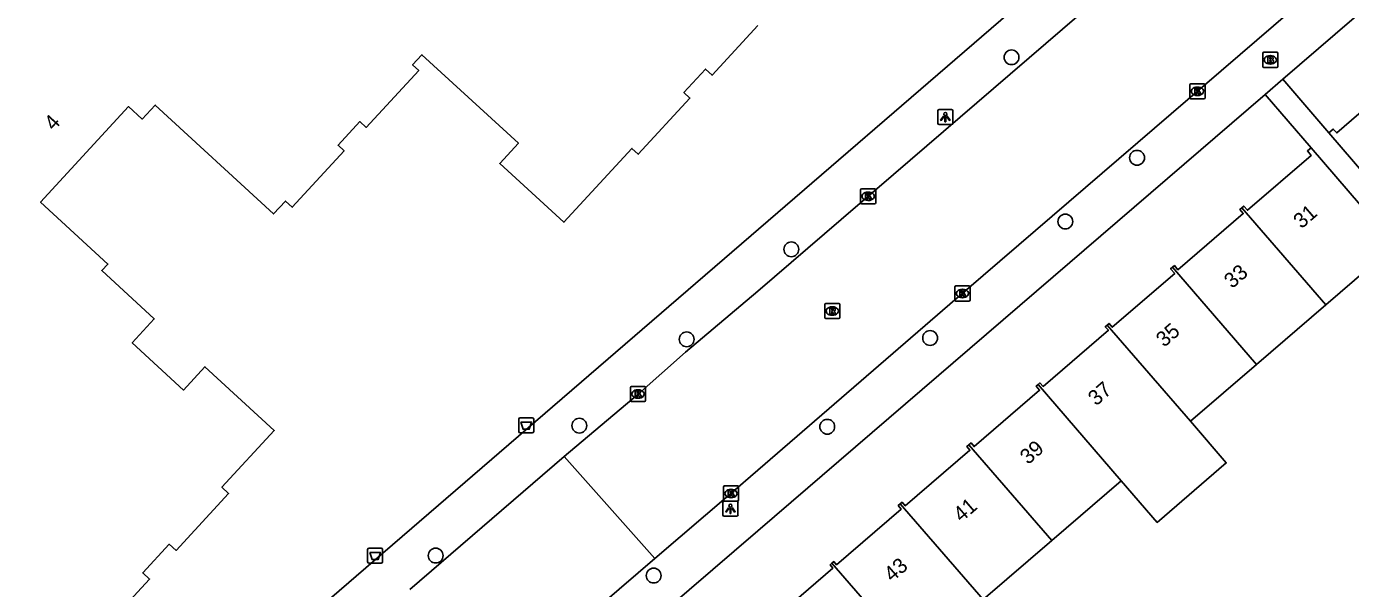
# Model space of a CAD drawing. Extents: x 159222 to 160346, y 381249 to 382166.
# Drawn here: x 159951.7 to 160039.1, y 381881.1 to 381918.2 of the extents above; entities that cross this region are included whole.
import ezdxf

# ---------------------------------------------------------------- set-up
doc = ezdxf.new("R2010")
doc.units = 0
for name, color, linetype in [('IMGEO_Afvalbak', 7, 'Continuous'), ('IMGEO_Boom', 7, 'Continuous'), ('IMGEO_Brandkraan', 7, 'Continuous'), ('IMGEO_Kolk', 7, 'Continuous'), ('IMGEO_Lichtpunt', 7, 'Continuous'), ('IMGEO_Pand', 7, 'Continuous'), ('IMGEO_Pand_nummerreeks', 7, 'Continuous'), ('IMGEO_Rijbaan_lokaal_open', 7, 'Continuous'), ('IMGEO_Rioolput', 7, 'Continuous'), ('IMGEO_Voetpad_open', 7, 'Continuous')]:
    doc.layers.add(name, color=color, linetype=linetype)

msp = doc.modelspace()

# ---------------------------------------------------------------- linework, layer by layer
at = {"layer": 'IMGEO_Afvalbak'}
for p, q in [((159984.22, 381891.506), (159984.22, 381892.306)), ((159984.22, 381892.306), (159984.22, 381891.506)), ((159984.32, 381892.406), (159985.11, 381892.406)), ((159985.11, 381892.406), (159984.32, 381892.406)), ((159985.21, 381892.306), (159985.21, 381891.506)), ((159985.21, 381891.506), (159985.21, 381892.306)), ((159985.11, 381891.406), (159984.32, 381891.406)), ((159984.32, 381891.406), (159985.11, 381891.406)), ((159974.348, 381883.799), (159975.138, 381883.799)), ((159975.138, 381883.799), (159974.348, 381883.799)), ((159974.248, 381882.899), (159974.248, 381883.699)), ((159974.248, 381883.699), (159974.248, 381882.899)), ((159975.238, 381883.699), (159975.238, 381882.899)), ((159975.238, 381882.899), (159975.238, 381883.699)), ((159975.138, 381882.799), (159974.348, 381882.799)), ((159974.348, 381882.799), (159975.138, 381882.799))]:
    msp.add_line(p, q, dxfattribs=at)
for points in [[(159984.363, 381892.12), (159985.067, 381892.12), (159984.918, 381891.65), (159984.512, 381891.65), (159984.363, 381892.12)], [(159974.391, 381883.513), (159975.095, 381883.513), (159974.946, 381883.043), (159974.54, 381883.043), (159974.391, 381883.513)]]:
    msp.add_lwpolyline(points, dxfattribs=at)
for centre, start, end in [((159984.32, 381892.306), 90, 180), ((159984.32, 381892.306), 90, 180), ((159985.11, 381892.306), 0, 90), ((159985.11, 381892.306), 360, 90), ((159984.32, 381891.506), 180, 270), ((159984.32, 381891.506), 180, 270), ((159985.11, 381891.506), 270, 0), ((159985.11, 381891.506), 270, 0), ((159974.348, 381883.699), 90, 180), ((159974.348, 381883.699), 90, 180), ((159975.138, 381883.699), 0, 90), ((159975.138, 381883.699), 360, 90), ((159974.348, 381882.899), 180, 270), ((159974.348, 381882.899), 180, 270), ((159975.138, 381882.899), 270, 0), ((159975.138, 381882.899), 270, 0)]:
    msp.add_arc(centre, 0.1, start, end, dxfattribs=at)
at = {"layer": 'IMGEO_Boom'}
for centre in [(160016.74, 381916.209), (160025.025, 381909.571), (160020.292, 381905.364), (160002.212, 381903.529), (159995.305, 381897.584), (160011.37, 381897.674), (159988.223, 381891.889), (160004.58, 381891.813), (159978.741, 381883.309), (159993.128, 381881.988)]:
    msp.add_circle(centre, 0.489, dxfattribs=at)
at = {"layer": 'IMGEO_Brandkraan'}
for p, q in [((160033.313, 381915.609), (160033.313, 381916.461)), ((160033.388, 381916.535), (160034.24, 381916.535)), ((160033.801, 381916.315), (160033.826, 381916.315)), ((160034.314, 381916.461), (160034.314, 381915.609)), ((160034.24, 381915.535), (160033.388, 381915.535)), ((160033.824, 381915.755), (160033.799, 381915.755))]:
    msp.add_line(p, q, dxfattribs=at)
for points in [[(160033.313, 381915.609), (160033.313, 381916.461)], [(160033.388, 381916.535), (160034.24, 381916.535)], [(160033.661, 381916.235), (160033.661, 381915.835), (160033.874, 381915.835)], [(160033.892, 381916.235), (160033.661, 381916.235)], [(160033.84, 381916.154), (160033.786, 381916.154), (160033.786, 381916.078)], [(160033.786, 381916.078), (160033.839, 381916.078)], [(160034.314, 381916.461), (160034.314, 381915.609)], [(160034.24, 381915.535), (160033.388, 381915.535)], [(160033.848, 381916.002), (160033.786, 381916.002), (160033.786, 381915.921)], [(160033.786, 381915.921), (160033.848, 381915.921)]]:
    msp.add_lwpolyline(points, dxfattribs=at)
for centre, radius, start, end in [((160033.39, 381916.459), 0.0765, 91.55205, 178.44795), ((160033.39, 381916.459), 0.0765, 91.55205, 178.44795), ((160033.841, 381916.116), 0.0379, 267.82845, 90.93552), ((160033.896, 381916.09), 0.145, 59.4692, 91.53667), ((160033.921, 381916.137), 0.0922, 285.51372, 58.15012), ((160034.238, 381916.459), 0.0765, 1.55205, 88.44795), ((160034.238, 381916.459), 0.0765, 1.55205, 88.44795), ((160033.39, 381915.611), 0.0765, 181.55205, 268.44795), ((160033.39, 381915.611), 0.0765, 181.55205, 268.44795), ((160033.849, 381915.961), 0.0404, 269.87594, 90.50774), ((160033.88, 381916.086), 0.251, 268.66757, 293.53466), ((160033.926, 381915.945), 0.105, 301.31148, 78.98903), ((160034.238, 381915.611), 0.0765, 271.55205, 358.44795), ((160034.238, 381915.611), 0.0765, 271.55205, 358.44795)]:
    msp.add_arc(centre, radius, start, end, dxfattribs=at)
for centre, major_axis, ratio, start_param, end_param in [((160033.8, 381916.035), (-0.387, 0.002), 0.722429, 4.712389, 7.853982), ((160033.825, 381916.035), (-0.39, 0.002), 0.717154, 1.570796, 4.712389)]:
    msp.add_ellipse(centre, major_axis=major_axis, ratio=ratio, start_param=start_param, end_param=end_param, dxfattribs=at)
at = {"layer": 'IMGEO_Kolk'}
for p, q in [((160028.508, 381913.538), (160028.508, 381914.39)), ((160028.583, 381914.464), (160029.435, 381914.464)), ((160029.509, 381914.39), (160029.509, 381913.538)), ((160029.435, 381913.464), (160028.583, 381913.464)), ((160029.019, 381913.684), (160028.994, 381913.684)), ((160028.996, 381914.244), (160029.021, 381914.244)), ((160006.778, 381906.606), (160006.778, 381907.458)), ((160006.853, 381907.532), (160007.705, 381907.532)), ((160007.779, 381907.458), (160007.779, 381906.606)), ((160007.705, 381906.532), (160006.853, 381906.532)), ((160007.289, 381906.752), (160007.264, 381906.752)), ((160007.266, 381907.312), (160007.291, 381907.312)), ((160013.001, 381900.184), (160013.001, 381901.036)), ((160013.076, 381901.11), (160013.928, 381901.11)), ((160013.489, 381900.89), (160013.514, 381900.89)), ((160014.002, 381901.036), (160014.002, 381900.184)), ((160013.928, 381900.11), (160013.076, 381900.11)), ((160013.512, 381900.33), (160013.487, 381900.33)), ((159991.593, 381893.549), (159991.593, 381894.401)), ((159991.668, 381894.475), (159992.52, 381894.475)), ((159992.081, 381894.255), (159992.106, 381894.255)), ((159992.594, 381894.401), (159992.594, 381893.549)), ((159992.52, 381893.475), (159991.668, 381893.475)), ((159992.104, 381893.695), (159992.079, 381893.695)), ((159997.729, 381886.977), (159997.729, 381887.829)), ((159997.804, 381887.903), (159998.656, 381887.903)), ((159998.217, 381887.683), (159998.242, 381887.683)), ((159998.73, 381887.829), (159998.73, 381886.977)), ((159998.656, 381886.903), (159997.804, 381886.903)), ((159998.24, 381887.123), (159998.215, 381887.123))]:
    msp.add_line(p, q, dxfattribs=at)
for points in [[(160028.508, 381913.538), (160028.508, 381914.39)], [(160028.583, 381914.464), (160029.435, 381914.464)], [(160029.509, 381914.39), (160029.509, 381913.538)], [(160029.435, 381913.464), (160028.583, 381913.464)], [(160028.829, 381914.164), (160028.952, 381914.164), (160028.952, 381914.013), (160029.082, 381914.164), (160029.246, 381914.164), (160029.1, 381914.013), (160029.253, 381913.764), (160029.101, 381913.764), (160029.016, 381913.928), (160028.952, 381913.861), (160028.952, 381913.764), (160028.829, 381913.764), (160028.829, 381914.164)], [(160006.778, 381906.606), (160006.778, 381907.458)], [(160006.853, 381907.532), (160007.705, 381907.532)], [(160007.779, 381907.458), (160007.779, 381906.606)], [(160007.705, 381906.532), (160006.853, 381906.532)], [(160007.099, 381907.232), (160007.222, 381907.232), (160007.222, 381907.081), (160007.352, 381907.232), (160007.516, 381907.232), (160007.37, 381907.081), (160007.523, 381906.832), (160007.371, 381906.832), (160007.286, 381906.996), (160007.222, 381906.929), (160007.222, 381906.832), (160007.099, 381906.832), (160007.099, 381907.232)], [(160013.001, 381900.184), (160013.001, 381901.036)], [(160013.076, 381901.11), (160013.928, 381901.11)], [(160013.322, 381900.81), (160013.445, 381900.81), (160013.445, 381900.659), (160013.575, 381900.81), (160013.739, 381900.81), (160013.593, 381900.659), (160013.746, 381900.41), (160013.594, 381900.41), (160013.509, 381900.574), (160013.445, 381900.507), (160013.445, 381900.41), (160013.322, 381900.41), (160013.322, 381900.81)], [(160014.002, 381901.036), (160014.002, 381900.184)], [(160013.928, 381900.11), (160013.076, 381900.11)], [(159991.593, 381893.549), (159991.593, 381894.401)], [(159991.668, 381894.475), (159992.52, 381894.475)], [(159992.594, 381894.401), (159992.594, 381893.549)], [(159992.52, 381893.475), (159991.668, 381893.475)], [(159991.914, 381894.175), (159992.037, 381894.175), (159992.037, 381894.024), (159992.167, 381894.175), (159992.331, 381894.175), (159992.185, 381894.024), (159992.338, 381893.775), (159992.186, 381893.775), (159992.101, 381893.939), (159992.037, 381893.872), (159992.037, 381893.775), (159991.914, 381893.775), (159991.914, 381894.175)], [(159997.729, 381886.977), (159997.729, 381887.829)], [(159997.804, 381887.903), (159998.656, 381887.903)], [(159998.05, 381887.603), (159998.173, 381887.603), (159998.173, 381887.452), (159998.303, 381887.603), (159998.467, 381887.603), (159998.321, 381887.452), (159998.474, 381887.203), (159998.322, 381887.203), (159998.237, 381887.367), (159998.173, 381887.3), (159998.173, 381887.203), (159998.05, 381887.203), (159998.05, 381887.603)], [(159998.73, 381887.829), (159998.73, 381886.977)], [(159998.656, 381886.903), (159997.804, 381886.903)]]:
    msp.add_lwpolyline(points, dxfattribs=at)
for centre, start, end in [((160028.585, 381914.388), 91.55205, 178.44795), ((160028.585, 381914.388), 91.55205, 178.44795), ((160029.433, 381914.388), 1.55205, 88.44795), ((160029.433, 381914.388), 1.55205, 88.44795), ((160028.585, 381913.54), 181.55205, 268.44795), ((160028.585, 381913.54), 181.55205, 268.44795), ((160029.433, 381913.54), 271.55205, 358.44795), ((160029.433, 381913.54), 271.55205, 358.44795), ((160006.855, 381907.456), 91.55205, 178.44795), ((160006.855, 381907.456), 91.55205, 178.44795), ((160007.703, 381907.456), 1.55205, 88.44795), ((160007.703, 381907.456), 1.55205, 88.44795), ((160006.855, 381906.608), 181.55205, 268.44795), ((160006.855, 381906.608), 181.55205, 268.44795), ((160007.703, 381906.608), 271.55205, 358.44795), ((160007.703, 381906.608), 271.55205, 358.44795), ((160013.078, 381901.034), 91.55205, 178.44795), ((160013.078, 381901.034), 91.55205, 178.44795), ((160013.926, 381901.034), 1.55205, 88.44795), ((160013.926, 381901.034), 1.55205, 88.44795), ((160013.078, 381900.186), 181.55205, 268.44795), ((160013.078, 381900.186), 181.55205, 268.44795), ((160013.926, 381900.186), 271.55205, 358.44795), ((160013.926, 381900.186), 271.55205, 358.44795), ((159991.67, 381894.399), 91.55205, 178.44795), ((159991.67, 381894.399), 91.55205, 178.44795), ((159992.518, 381894.399), 1.55205, 88.44795), ((159992.518, 381894.399), 1.55205, 88.44795), ((159991.67, 381893.551), 181.55205, 268.44795), ((159991.67, 381893.551), 181.55205, 268.44795), ((159992.518, 381893.551), 271.55205, 358.44795), ((159992.518, 381893.551), 271.55205, 358.44795), ((159997.806, 381887.827), 91.55205, 178.44795), ((159997.806, 381887.827), 91.55205, 178.44795), ((159998.654, 381887.827), 1.55205, 88.44795), ((159998.654, 381887.827), 1.55205, 88.44795), ((159997.806, 381886.979), 181.55205, 268.44795), ((159997.806, 381886.979), 181.55205, 268.44795), ((159998.654, 381886.979), 271.55205, 358.44795), ((159998.654, 381886.979), 271.55205, 358.44795)]:
    msp.add_arc(centre, 0.0765, start, end, dxfattribs=at)
for centre, major_axis, ratio, start_param, end_param in [((160028.995, 381913.964), (-0.387, 0.002), 0.722429, 4.712389, 7.853982), ((160029.02, 381913.964), (-0.39, 0.002), 0.717154, 1.570796, 4.712389), ((160007.265, 381907.032), (-0.387, 0.002), 0.722429, 4.712389, 7.853982), ((160007.29, 381907.032), (-0.39, 0.002), 0.717154, 1.570796, 4.712389), ((160013.488, 381900.61), (-0.387, 0.002), 0.722429, 4.712389, 7.853982), ((160013.513, 381900.61), (-0.39, 0.002), 0.717154, 1.570796, 4.712389), ((159992.08, 381893.975), (-0.387, 0.002), 0.722429, 4.712389, 7.853982), ((159992.105, 381893.975), (-0.39, 0.002), 0.717154, 1.570796, 4.712389), ((159998.216, 381887.403), (-0.387, 0.002), 0.722429, 4.712389, 7.853982), ((159998.241, 381887.403), (-0.39, 0.002), 0.717154, 1.570796, 4.712389)]:
    msp.add_ellipse(centre, major_axis=major_axis, ratio=ratio, start_param=start_param, end_param=end_param, dxfattribs=at)
at = {"layer": 'IMGEO_Lichtpunt'}
for p, q in [((160011.874, 381912.662), (160011.874, 381911.855)), ((160011.874, 381912.662), (160011.874, 381911.855)), ((160012.776, 381912.757), (160011.968, 381912.757)), ((160012.776, 381912.757), (160011.968, 381912.757)), ((160012.87, 381911.855), (160012.87, 381912.662)), ((160012.87, 381911.855), (160012.87, 381912.662)), ((160011.968, 381911.761), (160012.776, 381911.761)), ((160011.968, 381911.761), (160012.776, 381911.761)), ((159997.695, 381886.802), (159997.695, 381885.995)), ((159997.695, 381886.802), (159997.695, 381885.995)), ((159998.597, 381886.897), (159997.789, 381886.897)), ((159998.597, 381886.897), (159997.789, 381886.897)), ((159998.691, 381885.995), (159998.691, 381886.802)), ((159998.691, 381885.995), (159998.691, 381886.802)), ((159997.789, 381885.901), (159998.597, 381885.901)), ((159997.789, 381885.901), (159998.597, 381885.901))]:
    msp.add_line(p, q, dxfattribs=at)
for points in [[(160012.248, 381912.326), (160012.287, 381912.298), (160012.099, 381912.036), (160012.061, 381912.063), (160012.248, 381912.326)], [(160012.35, 381912.278), (160012.397, 381912.278), (160012.397, 381911.956), (160012.35, 381911.956), (160012.35, 381912.278)], [(160012.46, 381912.298), (160012.498, 381912.325), (160012.685, 381912.063), (160012.646, 381912.035), (160012.46, 381912.298)], [(159998.069, 381886.466), (159998.108, 381886.438), (159997.92, 381886.176), (159997.882, 381886.203), (159998.069, 381886.466)], [(159998.171, 381886.418), (159998.218, 381886.418), (159998.218, 381886.096), (159998.171, 381886.096), (159998.171, 381886.418)], [(159998.281, 381886.438), (159998.319, 381886.465), (159998.506, 381886.203), (159998.467, 381886.175), (159998.281, 381886.438)]]:
    msp.add_lwpolyline(points, dxfattribs=at)
for centre in [(160012.373, 381912.46), (159998.194, 381886.6)]:
    msp.add_circle(centre, 0.0994, dxfattribs=at)
for centre, start, end in [((160011.968, 381912.662), 90, 180), ((160011.968, 381912.662), 90, 180), ((160012.776, 381912.662), 0, 90), ((160012.776, 381912.662), 0, 90), ((160011.968, 381911.855), 180, 270), ((160011.968, 381911.855), 180, 270), ((160012.776, 381911.855), 270, 0), ((160012.776, 381911.855), 270, 360), ((159997.789, 381886.802), 90, 180), ((159997.789, 381886.802), 90, 180), ((159998.597, 381886.802), 0, 90), ((159998.597, 381886.802), 0, 90), ((159997.789, 381885.995), 180, 270), ((159997.789, 381885.995), 180, 270), ((159998.597, 381885.995), 270, 0), ((159998.597, 381885.995), 270, 360)]:
    msp.add_arc(centre, 0.0946, start, end, dxfattribs=at)
at = {"layer": 'IMGEO_Pand'}
for points in [[(160000, 381918.308), (159996.978, 381915.024), (159996.539, 381915.428), (159995.118, 381913.884), (159995.52, 381913.515), (159992.106, 381909.805), (159991.69, 381910.187), (159987.202, 381905.31), (159982.975, 381909.2), (159984.197, 381910.527), (159977.837, 381916.38), (159977.219, 381915.709), (159977.626, 381915.335), (159974.164, 381911.574), (159973.74, 381911.964), (159972.301, 381910.4), (159972.702, 381910.03), (159969.273, 381906.304), (159968.83, 381906.712), (159968.048, 381905.862), (159960.233, 381913.054), (159959.379, 381912.126), (159958.479, 381912.955), (159952.671, 381906.651), (159957.11, 381902.557), (159956.709, 381902.122), (159960.172, 381898.929), (159958.714, 381897.347), (159962.096, 381894.229), (159963.519, 381895.773), (159968.085, 381891.564), (159964.635, 381887.821), (159965.076, 381887.414), (159961.607, 381883.649), (159961.166, 381884.056), (159959.417, 381882.159), (159959.858, 381881.752), (159956.727, 381878.355)], [(160037.679, 381911.22), (160037.972, 381911.472), (160038.196, 381911.212), (160042.416, 381914.844), (160042.168, 381915.132), (160042.296, 381915.242)], [(160044.967, 381902.752), (160043.408, 381904.564), (160040.94, 381907.431), (160037.679, 381911.22)], [(160031.931, 381906.269), (160032.064, 381906.384), (160032.302, 381906.107), (160036.513, 381909.731), (160036.264, 381910.022), (160036.511, 381910.234)], [(160036.511, 381910.234), (160039.773, 381906.445), (160042.051, 381903.798)], [(160027.362, 381902.345), (160027.487, 381902.452), (160027.722, 381902.179), (160032.027, 381905.884), (160031.796, 381906.153), (160031.931, 381906.269)], [(160037.477, 381899.861), (160031.931, 381906.269)], [(160037.477, 381899.861), (160042.051, 381903.798)], [(160023.051, 381898.527), (160023.175, 381898.634), (160023.388, 381898.387), (160027.507, 381901.932), (160027.241, 381902.241), (160027.362, 381902.345)], [(160027.362, 381902.345), (160032.912, 381895.932)], [(160032.912, 381895.932), (160037.477, 381899.861)], [(160018.49, 381894.599), (160018.615, 381894.707), (160018.818, 381894.471), (160023.132, 381898.183), (160022.927, 381898.421), (160023.051, 381898.527)], [(160023.051, 381898.527), (160028.547, 381892.175)], [(160028.547, 381892.175), (160032.912, 381895.932)], [(160013.927, 381890.622), (160014.069, 381890.744), (160014.275, 381890.505), (160018.597, 381894.225), (160018.367, 381894.493), (160018.49, 381894.599)], [(160023.986, 381888.249), (160018.49, 381894.599)], [(160028.547, 381892.175), (160030.915, 381889.425), (160026.353, 381885.498), (160023.986, 381888.249)], [(160013.927, 381890.622), (160013.787, 381890.502), (160013.99, 381890.266), (160009.726, 381886.595), (160009.521, 381886.832), (160009.392, 381886.721)], [(160019.398, 381884.3), (160013.927, 381890.622)], [(160019.398, 381884.3), (160023.986, 381888.249)], [(160004.889, 381882.802), (160005.012, 381882.908), (160005.191, 381882.7), (160009.466, 381886.38), (160009.266, 381886.612), (160009.392, 381886.721)], [(160009.392, 381886.721), (160014.863, 381880.397)], [(160014.863, 381880.397), (160019.398, 381884.3)], [(160000.287, 381878.853), (160000.413, 381878.962), (160000.606, 381878.737), (160004.954, 381882.478), (160004.766, 381882.696), (160004.889, 381882.802)], [(160004.889, 381882.802), (160010.339, 381876.502)]]:
    msp.add_lwpolyline(points, dxfattribs=at)
at = {"layer": 'IMGEO_Rijbaan_lokaal_open'}
for points in [[(159987.216, 381889.848), (159992.095, 381893.974), (159995.231, 381896.742), (160000, 381900.762), (160034.563, 381930.523), (160037.988, 381933.472), (160049.17, 381943.102), (160052.575, 381946.033), (160059.423, 381951.93), (160061.392, 381953.701), (160066.142, 381958.062), (160068.368, 381960.235), (160072.029, 381964.202), (160072.21, 381964.39), (160072.959, 381965.169), (160073.897, 381966.186)], [(160065.438, 381945.337), (160012.675, 381899.899), (160000, 381888.954), (159998.229, 381887.404), (159993.21, 381883.114)], [(159977.026, 381881.069), (159987.216, 381889.848)], [(159987.216, 381889.848), (159993.21, 381883.114)], [(159993.21, 381883.114), (159982.838, 381874.211)]]:
    msp.add_lwpolyline(points, dxfattribs=at)
at = {"layer": 'IMGEO_Rioolput'}
for p, q in [((160004.411, 381899.026), (160004.411, 381899.878)), ((160004.486, 381899.952), (160005.338, 381899.952)), ((160004.899, 381899.732), (160004.924, 381899.732)), ((160005.412, 381899.878), (160005.412, 381899.026)), ((160005.338, 381898.952), (160004.486, 381898.952)), ((160004.922, 381899.172), (160004.897, 381899.172))]:
    msp.add_line(p, q, dxfattribs=at)
for points in [[(160004.411, 381899.026), (160004.411, 381899.878)], [(160004.486, 381899.952), (160005.338, 381899.952)], [(160005, 381899.65), (160004.748, 381899.652), (160004.748, 381899.252)], [(160004.926, 381899.571), (160004.872, 381899.571), (160004.872, 381899.49)], [(160004.872, 381899.49), (160004.924, 381899.49)], [(160005.412, 381899.878), (160005.412, 381899.026)], [(160005.338, 381898.952), (160004.486, 381898.952)], [(160004.748, 381899.252), (160004.872, 381899.252), (160004.872, 381899.414), (160004.883, 381899.414)], [(160004.93, 381899.385), (160005.001, 381899.252), (160005.141, 381899.252), (160005.076, 381899.378)]]:
    msp.add_lwpolyline(points, dxfattribs=at)
for centre, radius, start, end in [((160004.488, 381899.876), 0.0765, 91.55205, 178.44795), ((160004.488, 381899.876), 0.0765, 91.55205, 178.44795), ((160004.908, 381899.679), 0.19, 274.7715, 282.96867), ((160004.932, 381899.475), 0.0964, 77.00612, 93.18647), ((160004.946, 381899.532), 0.0378, 276.66336, 79.67722), ((160004.999, 381899.54), 0.109, 350.36119, 89.41601), ((160004.997, 381899.54), 0.112, 277.58423, 350.98172), ((160005.336, 381899.876), 0.0765, 1.55205, 88.44795), ((160005.336, 381899.876), 0.0765, 1.55205, 88.44795), ((160004.488, 381899.028), 0.0765, 181.55205, 268.44795), ((160004.488, 381899.028), 0.0765, 181.55205, 268.44795), ((160004.882, 381899.361), 0.0533, 26.02933, 88.69889), ((160004.981, 381899.325), 0.108, 29.51342, 73.79051), ((160005.336, 381899.028), 0.0765, 271.55205, 358.44795), ((160005.336, 381899.028), 0.0765, 271.55205, 358.44795)]:
    msp.add_arc(centre, radius, start, end, dxfattribs=at)
for centre, major_axis, ratio, start_param, end_param in [((160004.898, 381899.452), (-0.387, 0.002), 0.722429, 4.712389, 7.853982), ((160004.923, 381899.452), (-0.39, 0.002), 0.717154, 1.570796, 4.712389)]:
    msp.add_ellipse(centre, major_axis=major_axis, ratio=ratio, start_param=start_param, end_param=end_param, dxfattribs=at)
at = {"layer": 'IMGEO_Voetpad_open'}
for points in [[(159941.192, 381854.075), (159947.76, 381859.745), (159951.731, 381863.172), (160032.516, 381932.902), (160035.937, 381935.855), (160047.054, 381945.45), (160050.259, 381948.217), (160066.708, 381962.801), (160069.798, 381966.001), (160070.179, 381965.651), (160073.471, 381969.337), (160076.575, 381973.183)], [(160067.439, 381942.998), (160034.634, 381914.758)], [(160034.634, 381914.758), (160033.475, 381913.761)], [(160037.679, 381911.22), (160034.634, 381914.758)], [(160033.475, 381913.761), (160000, 381884.944), (159992.495, 381878.483)], [(160033.475, 381913.761), (160036.511, 381910.234)]]:
    msp.add_lwpolyline(points, dxfattribs=at)

# ---------------------------------------------------------------- texts
at = {"layer": 'IMGEO_Pand_nummerreeks'}
for s, rotation, p in [('4', 47.3435, (159953.535, 381911.308)), ('31', 40.79992, (160035.873, 381904.845)), ('33', 40.79992, (160031.298, 381900.896)), ('35', 40.79992, (160026.81, 381897.022)), ('37', 40.79992, (160022.322, 381893.148)), ('39', 40.79992, (160017.833, 381889.274)), ('41', 40.80032, (160013.431, 381885.473)), ('43', 40.79992, (160008.856, 381881.525))]:
    msp.add_text(s, height=1, rotation=rotation, dxfattribs=at).set_placement(p)

doc.saveas('drawing.dxf')
